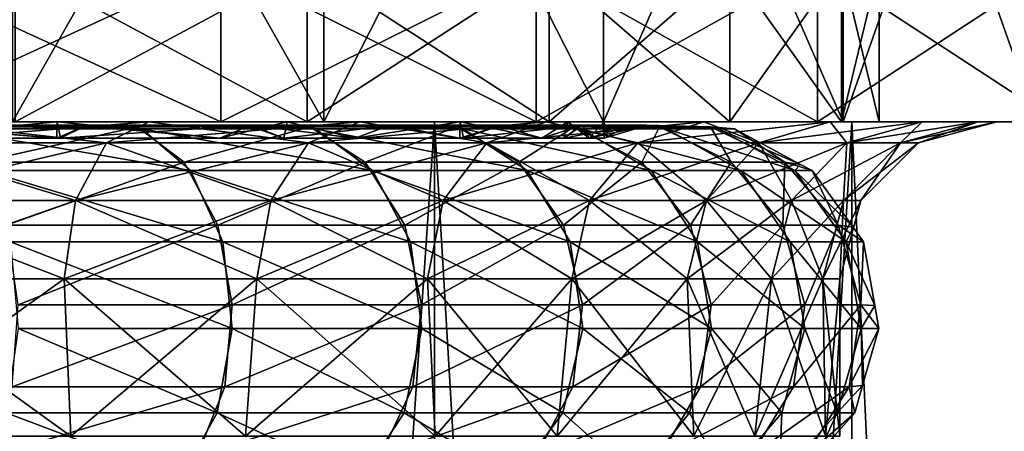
# Model space of a CAD drawing. Extents: x 0 to 200, y 18 to 95.
# Tile 416 of 491: x 180.33 to 186.6, y 65.26 to 67.88. Entities that reach past the tile are written whole.
import ezdxf

# ---------------------------------------------------------------- set-up
doc = ezdxf.new("R2010")
doc.units = 0

msp = doc.modelspace()

# ---------------------------------------------------------------- linework, layer by layer
for points in [[(182.265839, 67.22702, 34.572678), (182.265839, 70.72702, 34.572678), (180.283142, 67.22702, 33.499695)], [(182.265839, 70.72702, 34.572678), (180.283142, 70.72702, 33.499695), (180.283142, 67.22702, 33.499695)], [(180.283142, 67.22702, 58.500305), (180.283142, 70.72702, 58.500305), (182.265839, 67.22702, 57.427322)], [(180.283142, 70.72702, 58.500305), (182.265839, 70.72702, 57.427322), (182.265839, 67.22702, 57.427322)], [(184.044891, 67.22702, 35.957371), (184.044891, 70.72702, 35.957371), (182.265839, 67.22702, 34.572678)], [(184.044891, 70.72702, 35.957371), (182.265839, 70.72702, 34.572678), (182.265839, 67.22702, 34.572678)], [(182.265839, 67.22702, 57.427322), (182.265839, 70.72702, 57.427322), (184.044891, 67.22702, 56.042633)], [(182.265839, 70.72702, 57.427322), (184.044891, 70.72702, 56.042633), (184.044891, 67.22702, 56.042633)], [(185.571762, 67.22702, 37.615997), (185.571762, 70.72702, 37.615997), (184.044891, 67.22702, 35.957371)], [(185.571762, 70.72702, 37.615997), (184.044891, 70.72702, 35.957371), (184.044891, 67.22702, 35.957371)], [(184.044891, 67.22702, 56.042633), (184.044891, 70.72702, 56.042633), (185.571762, 67.22702, 54.384003)], [(184.044891, 70.72702, 56.042633), (185.571762, 70.72702, 54.384003), (185.571762, 67.22702, 54.384003)], [(186.80481, 67.22702, 39.503319), (186.80481, 70.72702, 39.503319), (185.571762, 67.22702, 37.615997)], [(186.80481, 70.72702, 39.503319), (185.571762, 70.72702, 37.615997), (185.571762, 67.22702, 37.615997)], [(185.571762, 67.22702, 54.384003), (185.571762, 70.72702, 54.384003), (186.80481, 67.22702, 52.496681)], [(185.571762, 70.72702, 54.384003), (186.80481, 70.72702, 52.496681), (186.80481, 67.22702, 52.496681)], [(179.435242, 68.227013, 31.734152), (181.609848, 68.227013, 32.634903), (179.435242, 67.22702, 31.734152)], [(181.609848, 68.227013, 32.634903), (181.609848, 67.22702, 32.634903), (179.435242, 67.22702, 31.734152)], [(181.609848, 68.227013, 59.365097), (179.435242, 68.227013, 60.265846), (181.609848, 67.22702, 59.365097)], [(179.435242, 68.227013, 60.265846), (179.435242, 67.22702, 60.265846), (181.609848, 67.22702, 59.365097)], [(180.299988, 68.227013, 36.473721), (182.160431, 68.227013, 37.825409), (180.299988, 67.22702, 36.473721)], [(182.160431, 68.227013, 37.825409), (182.160431, 67.22702, 37.825409), (180.299988, 67.22702, 36.473721)], [(182.160431, 68.227013, 54.174591), (180.299988, 68.227013, 55.526279), (182.160431, 67.22702, 54.174591)], [(180.299988, 68.227013, 55.526279), (180.299988, 67.22702, 55.526279), (182.160431, 67.22702, 54.174591)], [(181.609848, 68.227013, 32.634903), (183.616776, 68.227013, 33.864746), (181.609848, 67.22702, 32.634903)], [(183.616776, 68.227013, 33.864746), (183.616776, 67.22702, 33.864746), (181.609848, 67.22702, 32.634903)], [(183.616776, 68.227013, 58.135254), (181.609848, 68.227013, 59.365097), (183.616776, 67.22702, 58.135254)], [(181.609848, 68.227013, 59.365097), (181.609848, 67.22702, 59.365097), (183.616776, 67.22702, 58.135254)], [(182.160431, 68.227013, 37.825409), (183.699173, 68.227013, 39.534363), (182.160431, 67.22702, 37.825409)], [(183.699173, 68.227013, 39.534363), (183.699173, 67.22702, 39.534363), (182.160431, 67.22702, 37.825409)], [(183.699173, 68.227013, 52.465637), (182.160431, 68.227013, 54.174591), (183.699173, 67.22702, 52.465637)], [(182.160431, 68.227013, 54.174591), (182.160431, 67.22702, 54.174591), (183.699173, 67.22702, 52.465637)], [(183.616776, 68.227013, 33.864746), (185.406601, 68.227013, 35.393398), (183.616776, 67.22702, 33.864746)], [(185.406601, 68.227013, 35.393398), (185.406601, 67.22702, 35.393398), (183.616776, 67.22702, 33.864746)], [(185.406601, 68.227013, 56.606602), (183.616776, 68.227013, 58.135254), (185.406601, 67.22702, 56.606602)], [(183.616776, 68.227013, 58.135254), (183.616776, 67.22702, 58.135254), (185.406601, 67.22702, 56.606602)], [(183.699173, 68.227013, 39.534363), (184.848999, 68.227013, 41.525898), (183.699173, 67.22702, 39.534363)], [(184.848999, 68.227013, 41.525898), (184.848999, 67.22702, 41.525898), (183.699173, 67.22702, 39.534363)], [(184.848999, 68.227013, 50.474102), (183.699173, 68.227013, 52.465637), (184.848999, 67.22702, 50.474102)], [(183.699173, 68.227013, 52.465637), (183.699173, 67.22702, 52.465637), (184.848999, 67.22702, 50.474102)], [(184.848999, 68.227013, 41.525898), (185.559616, 68.227013, 43.712971), (184.848999, 67.22702, 41.525898)], [(185.559616, 68.227013, 43.712971), (185.559616, 67.22702, 43.712971), (184.848999, 67.22702, 41.525898)], [(185.559616, 68.227013, 48.287029), (184.848999, 68.227013, 50.474102), (185.559616, 67.22702, 48.287029)], [(184.848999, 68.227013, 50.474102), (184.848999, 67.22702, 50.474102), (185.559616, 67.22702, 48.287029)], [(185.406601, 68.227013, 35.393398), (186.935242, 68.227013, 37.18322), (185.406601, 67.22702, 35.393398)], [(186.935242, 68.227013, 37.18322), (186.935242, 67.22702, 37.18322), (185.406601, 67.22702, 35.393398)], [(186.935242, 68.227013, 54.81678), (185.406601, 68.227013, 56.606602), (186.935242, 67.22702, 54.81678)], [(185.406601, 68.227013, 56.606602), (185.406601, 67.22702, 56.606602), (186.935242, 67.22702, 54.81678)], [(185.559616, 68.227013, 43.712971), (185.799988, 68.227013, 46), (185.559616, 67.22702, 43.712971)], [(185.799988, 68.227013, 46), (185.799988, 67.22702, 46), (185.559616, 67.22702, 43.712971)], [(185.799988, 68.227013, 46), (185.559616, 68.227013, 48.287029), (185.799988, 67.22702, 46)], [(185.559616, 68.227013, 48.287029), (185.559616, 67.22702, 48.287029), (185.799988, 67.22702, 46)], [(181.609848, 67.22702, 59.365097), (178.150864, 67.22702, 59.232315), (180.283142, 67.22702, 58.500305)], [(181.609848, 67.22702, 59.365097), (179.435242, 67.22702, 60.265846), (178.150864, 67.22702, 59.232315)], [(178.813416, 67.22702, 37.666039), (180.567276, 67.22702, 38.768059), (179.443222, 67.122658, 37.999813)], [(180.567276, 67.22702, 53.231941), (178.813416, 67.22702, 54.333961), (179.443222, 67.122658, 54.000187)], [(180.567276, 67.22702, 38.768059), (178.813416, 67.22702, 37.666039), (180.299988, 67.22702, 36.473721)], [(182.160431, 67.22702, 54.174591), (178.813416, 67.22702, 54.333961), (180.567276, 67.22702, 53.231941)], [(180.299988, 67.22702, 55.526279), (178.813416, 67.22702, 54.333961), (182.160431, 67.22702, 54.174591)], [(181.609848, 67.22702, 32.634903), (180.283142, 67.22702, 33.499695), (179.435242, 67.22702, 31.734152)], [(180.567276, 67.22702, 38.768059), (180.566147, 67.122658, 38.769703), (179.443222, 67.122658, 37.999813)], [(180.567276, 67.22702, 53.231941), (179.443222, 67.122658, 54.000187), (180.566147, 67.122658, 53.230297)], [(179.443222, 67.122658, 54.000187), (179.578445, 67.205559, 54.233173), (180.566147, 67.122658, 53.230297)], [(180.566147, 67.122658, 38.769703), (179.570206, 67.20237, 37.781013), (179.443222, 67.122658, 37.999813)], [(180.882202, 67.09304, 36.5359), (179.681122, 67.22702, 35.311825), (179.473419, 67.09304, 35.76664)], [(179.473419, 67.09304, 56.23336), (181.152527, 67.22702, 55.884727), (180.882202, 67.09304, 55.464104)], [(179.681122, 67.22702, 56.688175), (181.152527, 67.22702, 55.884727), (179.473419, 67.09304, 56.23336)], [(180.746735, 67.20237, 38.587643), (179.570206, 67.20237, 37.781013), (180.566147, 67.122658, 38.769703)], [(179.570206, 67.20237, 37.781013), (180.746735, 67.20237, 38.587643), (179.834976, 67.195152, 37.324833)], [(179.578445, 67.205559, 54.233173), (180.756989, 67.205559, 53.425152), (180.566147, 67.122658, 53.230297)], [(180.756989, 67.205559, 53.425152), (179.578445, 67.205559, 54.233173), (181.107208, 67.18293, 53.861683)], [(179.578445, 67.205559, 54.233173), (179.859375, 67.18293, 54.717209), (181.107208, 67.18293, 53.861683)], [(181.152527, 67.22702, 36.115273), (179.681122, 67.22702, 35.311825), (180.882202, 67.09304, 36.5359)], [(179.681122, 67.22702, 35.311825), (182.969574, 67.22702, 33.419941), (179.881058, 67.22702, 31.886789)], [(179.681122, 67.22702, 35.311825), (181.152527, 67.22702, 36.115273), (182.969574, 67.22702, 33.419941)], [(179.681122, 67.22702, 56.688175), (179.881058, 67.22702, 60.113213), (181.152527, 67.22702, 55.884727)], [(180.746735, 67.20237, 38.587643), (181.076782, 67.195152, 38.176235), (179.834976, 67.195152, 37.324833)], [(179.834976, 67.195152, 37.324833), (181.076782, 67.195152, 38.176235), (180.074661, 66.971016, 36.911846)], [(181.107208, 67.18293, 53.861683), (179.859375, 67.18293, 54.717209), (181.416092, 66.918175, 54.246685)], [(179.859375, 67.18293, 54.717209), (180.107132, 66.918175, 55.144108), (181.416092, 66.918175, 54.246685)], [(182.969574, 67.22702, 33.419941), (182.969574, 22.227015, 33.419941), (179.881058, 22.227015, 31.886789)], [(179.881058, 67.22702, 31.886789), (182.969574, 67.22702, 33.419941), (179.881058, 22.227015, 31.886789)], [(179.881058, 67.22702, 60.113213), (179.881058, 22.227015, 60.113213), (182.969574, 22.227015, 58.580059)], [(182.969574, 67.22702, 58.580059), (179.881058, 67.22702, 60.113213), (182.969574, 22.227015, 58.580059)], [(179.881058, 67.22702, 60.113213), (182.969574, 67.22702, 58.580059), (181.152527, 67.22702, 55.884727)], [(181.076782, 67.195152, 38.176235), (181.375595, 66.971016, 37.80378), (180.074661, 66.971016, 36.911846)], [(182.265839, 67.22702, 34.572678), (180.283142, 67.22702, 33.499695), (181.609848, 67.22702, 32.634903)], [(183.616776, 67.22702, 58.135254), (180.283142, 67.22702, 58.500305), (182.265839, 67.22702, 57.427322)], [(181.609848, 67.22702, 59.365097), (180.283142, 67.22702, 58.500305), (183.616776, 67.22702, 58.135254)], [(182.160431, 67.22702, 37.825409), (180.567276, 67.22702, 38.768059), (180.299988, 67.22702, 36.473721)], [(180.567276, 67.22702, 38.768059), (180.588425, 67.122658, 38.784969), (180.566147, 67.122658, 38.769703)], [(180.567276, 67.22702, 53.231941), (180.566147, 67.122658, 53.230297), (180.588425, 67.122658, 53.215031)], [(180.566147, 67.122658, 53.230297), (180.756989, 67.205559, 53.425152), (180.588425, 67.122658, 53.215031)], [(180.588425, 67.122658, 38.784969), (180.746735, 67.20237, 38.587643), (180.566147, 67.122658, 38.769703)], [(180.567276, 67.22702, 38.768059), (181.603195, 67.122658, 39.7327), (180.588425, 67.122658, 38.784969)], [(180.567276, 67.22702, 38.768059), (182.031937, 67.22702, 40.232719), (181.603195, 67.122658, 39.7327)], [(180.567276, 67.22702, 53.231941), (180.588425, 67.122658, 53.215031), (181.603195, 67.122658, 52.2673)], [(182.031937, 67.22702, 51.767281), (180.567276, 67.22702, 53.231941), (181.603195, 67.122658, 52.2673)], [(182.031937, 67.22702, 40.232719), (180.567276, 67.22702, 38.768059), (182.160431, 67.22702, 37.825409)], [(183.699173, 67.22702, 52.465637), (180.567276, 67.22702, 53.231941), (182.031937, 67.22702, 51.767281)], [(182.160431, 67.22702, 54.174591), (180.567276, 67.22702, 53.231941), (183.699173, 67.22702, 52.465637)], [(180.588425, 67.122658, 53.215031), (181.801315, 67.205559, 52.449821), (181.603195, 67.122658, 52.2673)], [(180.756989, 67.205559, 53.425152), (181.801315, 67.205559, 52.449821), (180.588425, 67.122658, 53.215031)], [(181.603195, 67.122658, 39.7327), (180.746735, 67.20237, 38.587643), (180.588425, 67.122658, 38.784969)], [(181.789246, 67.20237, 39.561291), (180.746735, 67.20237, 38.587643), (181.603195, 67.122658, 39.7327)], [(180.746735, 67.20237, 38.587643), (181.789246, 67.20237, 39.561291), (181.076782, 67.195152, 38.176235)], [(181.801315, 67.205559, 52.449821), (180.756989, 67.205559, 53.425152), (182.212936, 67.18293, 52.829014)], [(180.756989, 67.205559, 53.425152), (181.107208, 67.18293, 53.861683), (182.212936, 67.18293, 52.829014)], [(182.167175, 67.09304, 37.497818), (181.152527, 67.22702, 36.115273), (180.882202, 67.09304, 36.5359)], [(180.882202, 67.09304, 55.464104), (182.494614, 67.22702, 54.880058), (182.167175, 67.09304, 54.502182)], [(181.152527, 67.22702, 55.884727), (182.494614, 67.22702, 54.880058), (180.882202, 67.09304, 55.464104)], [(181.789246, 67.20237, 39.561291), (182.17717, 67.195152, 39.203926), (181.076782, 67.195152, 38.176235)], [(181.076782, 67.195152, 38.176235), (182.17717, 67.195152, 39.203926), (181.375595, 66.971016, 37.80378)], [(182.212936, 67.18293, 52.829014), (181.107208, 67.18293, 53.861683), (182.575958, 66.918175, 53.163441)], [(181.107208, 67.18293, 53.861683), (181.416092, 66.918175, 54.246685), (182.575958, 66.918175, 53.163441)], [(182.494614, 67.22702, 37.119942), (181.152527, 67.22702, 36.115273), (182.167175, 67.09304, 37.497818)], [(181.152527, 67.22702, 36.115273), (185.626404, 67.22702, 35.617851), (182.969574, 67.22702, 33.419941)], [(181.152527, 67.22702, 36.115273), (182.494614, 67.22702, 37.119942), (185.626404, 67.22702, 35.617851)], [(181.152527, 67.22702, 55.884727), (182.969574, 67.22702, 58.580059), (182.494614, 67.22702, 54.880058)], [(182.17717, 67.195152, 39.203926), (182.528366, 66.971016, 38.880394), (181.375595, 66.971016, 37.80378)], [(182.031937, 67.22702, 40.232719), (182.011536, 67.122658, 40.248863), (181.603195, 67.122658, 39.7327)], [(182.031937, 67.22702, 51.767281), (181.603195, 67.122658, 52.2673), (182.011536, 67.122658, 51.751137)], [(181.603195, 67.122658, 52.2673), (181.801315, 67.205559, 52.449821), (182.011536, 67.122658, 51.751137)], [(182.011536, 67.122658, 40.248863), (181.789246, 67.20237, 39.561291), (181.603195, 67.122658, 39.7327)], [(183.616776, 67.22702, 33.864746), (182.265839, 67.22702, 34.572678), (181.609848, 67.22702, 32.634903)], [(182.674286, 67.20237, 40.680023), (181.789246, 67.20237, 39.561291), (182.011536, 67.122658, 40.248863)], [(181.789246, 67.20237, 39.561291), (182.674286, 67.20237, 40.680023), (182.17717, 67.195152, 39.203926)], [(182.011536, 67.122658, 51.751137), (181.801315, 67.205559, 52.449821), (182.464661, 67.122658, 51.178352)], [(181.801315, 67.205559, 52.449821), (182.687881, 67.205559, 51.329159), (182.464661, 67.122658, 51.178352)], [(182.687881, 67.205559, 51.329159), (181.801315, 67.205559, 52.449821), (183.151611, 67.18293, 51.642467)], [(181.801315, 67.205559, 52.449821), (182.212936, 67.18293, 52.829014), (183.151611, 67.18293, 51.642467)], [(182.031937, 67.22702, 40.232719), (182.464661, 67.122658, 40.821648), (182.011536, 67.122658, 40.248863)], [(182.031937, 67.22702, 51.767281), (182.011536, 67.122658, 51.751137), (182.464661, 67.122658, 51.178352)], [(182.464661, 67.122658, 40.821648), (182.674286, 67.20237, 40.680023), (182.011536, 67.122658, 40.248863)], [(182.031937, 67.22702, 40.232719), (183.133957, 67.22702, 41.986576), (182.464661, 67.122658, 40.821648)], [(183.133957, 67.22702, 50.013424), (182.031937, 67.22702, 51.767281), (182.464661, 67.122658, 51.178352)], [(183.699173, 67.22702, 39.534363), (182.031937, 67.22702, 40.232719), (182.160431, 67.22702, 37.825409)], [(183.133957, 67.22702, 41.986576), (182.031937, 67.22702, 40.232719), (183.699173, 67.22702, 39.534363)], [(184.848999, 67.22702, 50.474102), (182.031937, 67.22702, 51.767281), (183.133957, 67.22702, 50.013424)], [(183.699173, 67.22702, 52.465637), (182.031937, 67.22702, 51.767281), (184.848999, 67.22702, 50.474102)], [(183.30217, 67.09304, 38.632816), (182.494614, 67.22702, 37.119942), (182.167175, 67.09304, 37.497818)], [(182.167175, 67.09304, 54.502182), (183.680054, 67.22702, 53.694614), (183.30217, 67.09304, 53.367184)], [(182.494614, 67.22702, 54.880058), (183.680054, 67.22702, 53.694614), (182.167175, 67.09304, 54.502182)], [(182.674286, 67.20237, 40.680023), (183.111343, 67.195152, 40.384747), (182.17717, 67.195152, 39.203926)], [(182.17717, 67.195152, 39.203926), (183.111343, 67.195152, 40.384747), (182.528366, 66.971016, 38.880394)], [(183.151611, 67.18293, 51.642467), (182.212936, 67.18293, 52.829014), (183.560608, 66.918175, 51.918789)], [(182.212936, 67.18293, 52.829014), (182.575958, 66.918175, 53.163441), (183.560608, 66.918175, 51.918789)], [(184.044891, 67.22702, 35.957371), (182.265839, 67.22702, 34.572678), (183.616776, 67.22702, 33.864746)], [(185.406601, 67.22702, 56.606602), (182.265839, 67.22702, 57.427322), (184.044891, 67.22702, 56.042633)], [(183.616776, 67.22702, 58.135254), (182.265839, 67.22702, 57.427322), (185.406601, 67.22702, 56.606602)], [(183.133957, 67.22702, 41.986576), (183.131104, 67.122658, 41.988201), (182.464661, 67.122658, 40.821648)], [(183.133957, 67.22702, 50.013424), (182.464661, 67.122658, 51.178352), (183.131104, 67.122658, 50.011799)], [(182.464661, 67.122658, 51.178352), (182.687881, 67.205559, 51.329159), (183.131104, 67.122658, 50.011799)], [(183.131104, 67.122658, 41.988201), (182.674286, 67.20237, 40.680023), (182.464661, 67.122658, 40.821648)], [(183.680054, 67.22702, 38.305386), (182.494614, 67.22702, 37.119942), (183.30217, 67.09304, 38.632816)], [(182.494614, 67.22702, 37.119942), (183.680054, 67.22702, 38.305386), (185.626404, 67.22702, 35.617851)], [(182.494614, 67.22702, 54.880058), (185.626404, 67.22702, 56.382149), (183.680054, 67.22702, 53.694614)], [(182.969574, 67.22702, 58.580059), (185.626404, 67.22702, 56.382149), (182.494614, 67.22702, 54.880058)], [(183.111343, 67.195152, 40.384747), (183.507004, 66.971016, 40.117432), (182.528366, 66.971016, 38.880394)], [(183.381897, 67.20237, 41.918625), (182.674286, 67.20237, 40.680023), (183.131104, 67.122658, 41.988201)], [(182.674286, 67.20237, 40.680023), (183.381897, 67.20237, 41.918625), (183.111343, 67.195152, 40.384747)], [(182.687881, 67.205559, 51.329159), (183.396713, 67.205559, 50.088417), (183.131104, 67.122658, 50.011799)], [(183.396713, 67.205559, 50.088417), (182.687881, 67.205559, 51.329159), (183.902115, 67.18293, 50.328781)], [(182.687881, 67.205559, 51.329159), (183.151611, 67.18293, 51.642467), (183.902115, 67.18293, 50.328781)], [(185.626404, 67.22702, 35.617851), (185.626404, 22.227015, 35.617851), (182.969574, 22.227015, 33.419941)], [(182.969574, 67.22702, 33.419941), (185.626404, 67.22702, 35.617851), (182.969574, 22.227015, 33.419941)], [(182.969574, 67.22702, 58.580059), (182.969574, 22.227015, 58.580059), (185.626404, 22.227015, 56.382149)], [(185.626404, 67.22702, 56.382149), (182.969574, 67.22702, 58.580059), (185.626404, 22.227015, 56.382149)], [(183.381897, 67.20237, 41.918625), (183.858215, 67.195152, 41.692097), (183.111343, 67.195152, 40.384747)], [(183.111343, 67.195152, 40.384747), (183.858215, 67.195152, 41.692097), (183.507004, 66.971016, 40.117432)], [(183.133957, 67.22702, 41.986576), (183.153427, 67.122658, 42.027279), (183.131104, 67.122658, 41.988201)], [(183.133957, 67.22702, 50.013424), (183.131104, 67.122658, 50.011799), (183.153427, 67.122658, 49.972721)], [(183.131104, 67.122658, 50.011799), (183.396713, 67.205559, 50.088417), (183.153427, 67.122658, 49.972721)], [(183.153427, 67.122658, 42.027279), (183.381897, 67.20237, 41.918625), (183.131104, 67.122658, 41.988201)], [(183.133957, 67.22702, 41.986576), (183.653976, 67.122658, 43.322426), (183.153427, 67.122658, 42.027279)], [(183.133957, 67.22702, 41.986576), (183.818069, 67.22702, 43.941681), (183.653976, 67.122658, 43.322426)], [(183.818069, 67.22702, 48.058319), (183.133957, 67.22702, 50.013424), (183.653976, 67.122658, 48.677574)], [(183.133957, 67.22702, 50.013424), (183.153427, 67.122658, 49.972721), (183.653976, 67.122658, 48.677574)], [(184.848999, 67.22702, 41.525898), (183.133957, 67.22702, 41.986576), (183.699173, 67.22702, 39.534363)], [(183.818069, 67.22702, 43.941681), (183.133957, 67.22702, 41.986576), (184.848999, 67.22702, 41.525898)], [(185.559616, 67.22702, 48.287029), (183.133957, 67.22702, 50.013424), (183.818069, 67.22702, 48.058319)], [(184.848999, 67.22702, 50.474102), (183.133957, 67.22702, 50.013424), (185.559616, 67.22702, 48.287029)], [(183.902115, 67.18293, 50.328781), (183.151611, 67.18293, 51.642467), (184.34787, 66.918175, 50.540768)], [(183.151611, 67.18293, 51.642467), (183.560608, 66.918175, 51.918789), (184.34787, 66.918175, 50.540768)], [(183.153427, 67.122658, 49.972721), (183.911835, 67.205559, 48.755554), (183.653976, 67.122658, 48.677574)], [(183.396713, 67.205559, 50.088417), (183.911835, 67.205559, 48.755554), (183.153427, 67.122658, 49.972721)], [(183.653976, 67.122658, 43.322426), (183.381897, 67.20237, 41.918625), (183.153427, 67.122658, 42.027279)], [(184.264099, 67.09304, 39.917789), (183.680054, 67.22702, 38.305386), (183.30217, 67.09304, 38.632816)], [(183.30217, 67.09304, 53.367184), (184.684723, 67.22702, 52.352528), (184.264099, 67.09304, 52.082211)], [(183.680054, 67.22702, 53.694614), (184.684723, 67.22702, 52.352528), (183.30217, 67.09304, 53.367184)], [(183.896133, 67.20237, 43.249195), (183.381897, 67.20237, 41.918625), (183.653976, 67.122658, 43.322426)], [(183.381897, 67.20237, 41.918625), (183.896133, 67.20237, 43.249195), (183.858215, 67.195152, 41.692097)], [(183.911835, 67.205559, 48.755554), (183.396713, 67.205559, 50.088417), (184.447525, 67.18293, 48.917557)], [(183.396713, 67.205559, 50.088417), (183.902115, 67.18293, 50.328781), (184.447525, 67.18293, 48.917557)], [(183.858215, 67.195152, 41.692097), (184.289444, 66.971016, 41.487019), (183.507004, 66.971016, 40.117432)], [(185.406601, 67.22702, 35.393398), (184.044891, 67.22702, 35.957371), (183.616776, 67.22702, 33.864746)], [(183.818069, 67.22702, 43.941681), (183.792755, 67.122658, 43.947304), (183.653976, 67.122658, 43.322426)], [(183.818069, 67.22702, 48.058319), (183.653976, 67.122658, 48.677574), (183.792755, 67.122658, 48.052696)], [(183.653976, 67.122658, 48.677574), (183.911835, 67.205559, 48.755554), (183.792755, 67.122658, 48.052696)], [(183.792755, 67.122658, 43.947304), (183.896133, 67.20237, 43.249195), (183.653976, 67.122658, 43.322426)], [(184.684723, 67.22702, 39.647472), (183.680054, 67.22702, 38.305386), (184.264099, 67.09304, 39.917789)], [(183.680054, 67.22702, 38.305386), (187.711121, 67.22702, 38.36438), (185.626404, 67.22702, 35.617851)], [(184.684723, 67.22702, 39.647472), (187.711121, 67.22702, 38.36438), (183.680054, 67.22702, 38.305386)], [(183.680054, 67.22702, 53.694614), (185.626404, 67.22702, 56.382149), (184.684723, 67.22702, 52.352528)], [(183.818069, 67.22702, 43.941681), (183.955017, 67.122658, 44.677902), (183.792755, 67.122658, 43.947304)], [(183.818069, 67.22702, 48.058319), (183.792755, 67.122658, 48.052696), (183.955017, 67.122658, 47.322098)], [(183.792755, 67.122658, 48.052696), (183.911835, 67.205559, 48.755554), (183.955017, 67.122658, 47.322098)], [(184.205414, 67.20237, 44.641747), (183.896133, 67.20237, 43.249195), (183.792755, 67.122658, 43.947304)], [(183.955017, 67.122658, 44.677902), (184.205414, 67.20237, 44.641747), (183.792755, 67.122658, 43.947304)], [(183.818069, 67.22702, 43.941681), (184.049988, 67.22702, 46), (183.955017, 67.122658, 44.677902)], [(184.049988, 67.22702, 46), (183.818069, 67.22702, 48.058319), (183.955017, 67.122658, 47.322098)], [(185.559616, 67.22702, 43.712971), (183.818069, 67.22702, 43.941681), (184.848999, 67.22702, 41.525898)], [(184.049988, 67.22702, 46), (183.818069, 67.22702, 43.941681), (185.559616, 67.22702, 43.712971)], [(185.799988, 67.22702, 46), (183.818069, 67.22702, 48.058319), (184.049988, 67.22702, 46)], [(185.559616, 67.22702, 48.287029), (183.818069, 67.22702, 48.058319), (185.799988, 67.22702, 46)], [(183.896133, 67.20237, 43.249195), (184.401001, 67.195152, 43.096516), (183.858215, 67.195152, 41.692097)], [(183.858215, 67.195152, 41.692097), (184.401001, 67.195152, 43.096516), (184.289444, 66.971016, 41.487019)], [(183.896133, 67.20237, 43.249195), (184.205414, 67.20237, 44.641747), (184.401001, 67.195152, 43.096516)], [(184.447525, 67.18293, 48.917557), (183.902115, 67.18293, 50.328781), (184.919983, 66.918175, 49.060432)], [(183.902115, 67.18293, 50.328781), (184.34787, 66.918175, 50.540768), (184.919983, 66.918175, 49.060432)], [(183.911835, 67.205559, 48.755554), (184.221649, 67.205559, 47.3606), (183.955017, 67.122658, 47.322098)], [(183.911835, 67.205559, 48.755554), (184.447525, 67.18293, 48.917557), (184.775543, 67.18293, 47.44059)], [(184.221649, 67.205559, 47.3606), (183.911835, 67.205559, 48.755554), (184.775543, 67.18293, 47.44059)], [(184.049988, 67.22702, 46), (184.049988, 67.122658, 46), (183.955017, 67.122658, 44.677902)], [(184.049988, 67.22702, 46), (183.955017, 67.122658, 47.322098), (184.049988, 67.122658, 46)], [(184.221649, 67.205559, 47.3606), (184.303497, 67.200668, 46), (183.955017, 67.122658, 47.322098)], [(184.049988, 67.122658, 46), (184.205414, 67.20237, 44.641747), (183.955017, 67.122658, 44.677902)], [(183.955017, 67.122658, 47.322098), (184.303497, 67.200668, 46), (184.049988, 67.122658, 46)], [(185.571762, 67.22702, 37.615997), (184.044891, 67.22702, 35.957371), (185.406601, 67.22702, 35.393398)], [(186.935242, 67.22702, 54.81678), (184.044891, 67.22702, 56.042633), (185.571762, 67.22702, 54.384003)], [(185.406601, 67.22702, 56.606602), (184.044891, 67.22702, 56.042633), (186.935242, 67.22702, 54.81678)], [(185.799988, 67.22702, 46), (184.049988, 67.22702, 46), (185.559616, 67.22702, 43.712971)], [(184.303497, 67.200668, 46), (184.205414, 67.20237, 44.641747), (184.049988, 67.122658, 46)], [(184.205414, 67.20237, 44.641747), (184.319382, 67.205559, 46), (184.727432, 67.195152, 44.566357)], [(184.319382, 67.205559, 46), (184.205414, 67.20237, 44.641747), (184.303497, 67.200668, 46)], [(184.205414, 67.20237, 44.641747), (184.727432, 67.195152, 44.566357), (184.401001, 67.195152, 43.096516)], [(184.830002, 67.184914, 46), (184.221649, 67.205559, 47.3606), (184.775543, 67.18293, 47.44059)], [(184.319382, 67.205559, 46), (184.221649, 67.205559, 47.3606), (184.830002, 67.184914, 46)], [(184.221649, 67.205559, 47.3606), (184.319382, 67.205559, 46), (184.303497, 67.200668, 46)], [(185.033356, 67.09304, 41.32658), (184.684723, 67.22702, 39.647472), (184.264099, 67.09304, 39.917789)], [(184.264099, 67.09304, 52.082211), (185.488174, 67.22702, 50.881126), (185.033356, 67.09304, 50.67342)], [(184.684723, 67.22702, 52.352528), (185.488174, 67.22702, 50.881126), (184.264099, 67.09304, 52.082211)], [(184.401001, 67.195152, 43.096516), (184.858063, 66.971016, 42.958294), (184.289444, 66.971016, 41.487019)], [(184.727432, 67.195152, 44.566357), (184.319382, 67.205559, 46), (184.830002, 67.184914, 46)], [(184.401001, 67.195152, 43.096516), (184.727432, 67.195152, 44.566357), (184.858063, 66.971016, 42.958294)], [(184.447525, 67.18293, 48.917557), (184.919983, 66.918175, 49.060432), (185.264069, 66.918175, 47.511139)], [(184.775543, 67.18293, 47.44059), (184.447525, 67.18293, 48.917557), (185.264069, 66.918175, 47.511139)], [(185.488174, 67.22702, 41.118874), (184.684723, 67.22702, 39.647472), (185.033356, 67.09304, 41.32658)], [(184.684723, 67.22702, 39.647472), (185.488174, 67.22702, 41.118874), (187.711121, 67.22702, 38.36438)], [(184.684723, 67.22702, 52.352528), (187.711121, 67.22702, 53.63562), (185.488174, 67.22702, 50.881126)], [(185.626404, 67.22702, 56.382149), (187.711121, 67.22702, 53.63562), (184.684723, 67.22702, 52.352528)], [(184.727432, 67.195152, 44.566357), (185.200043, 66.971016, 44.498108), (184.858063, 66.971016, 42.958294)], [(184.727432, 67.195152, 44.566357), (184.879028, 67.18293, 46), (185.200043, 66.971016, 44.498108)], [(184.727432, 67.195152, 44.566357), (184.830002, 67.184914, 46), (184.879028, 67.18293, 46)], [(184.830002, 67.184914, 46), (184.775543, 67.18293, 47.44059), (184.879028, 67.18293, 46)], [(185.300369, 66.956932, 46), (184.775543, 67.18293, 47.44059), (185.264069, 66.918175, 47.511139)], [(184.879028, 67.18293, 46), (184.775543, 67.18293, 47.44059), (185.300369, 66.956932, 46)], [(185.200043, 66.971016, 44.498108), (184.879028, 67.18293, 46), (185.300369, 66.956932, 46)], [(185.594284, 67.09304, 42.830509), (185.488174, 67.22702, 41.118874), (185.033356, 67.09304, 41.32658)], [(185.033356, 67.09304, 50.67342), (186.074036, 67.22702, 49.310356), (185.594284, 67.09304, 49.169491)], [(185.488174, 67.22702, 50.881126), (186.074036, 67.22702, 49.310356), (185.033356, 67.09304, 50.67342)], [(186.935242, 67.22702, 37.18322), (185.571762, 67.22702, 37.615997), (185.406601, 67.22702, 35.393398)], [(186.074036, 67.22702, 42.689644), (185.488174, 67.22702, 41.118874), (185.594284, 67.09304, 42.830509)], [(185.488174, 67.22702, 41.118874), (189.113602, 67.22702, 41.514389), (187.711121, 67.22702, 38.36438)], [(186.074036, 67.22702, 42.689644), (189.113602, 67.22702, 41.514389), (185.488174, 67.22702, 41.118874)], [(185.488174, 67.22702, 50.881126), (187.711121, 67.22702, 53.63562), (186.074036, 67.22702, 49.310356)], [(186.80481, 67.22702, 39.503319), (185.571762, 67.22702, 37.615997), (186.935242, 67.22702, 37.18322)], [(188.165085, 67.22702, 52.809856), (185.571762, 67.22702, 54.384003), (186.80481, 67.22702, 52.496681)], [(186.935242, 67.22702, 54.81678), (185.571762, 67.22702, 54.384003), (188.165085, 67.22702, 52.809856)], [(185.935486, 67.09304, 44.39896), (186.074036, 67.22702, 42.689644), (185.594284, 67.09304, 42.830509)], [(185.594284, 67.09304, 49.169491), (186.430389, 67.22702, 47.672199), (185.935486, 67.09304, 47.601044)], [(186.074036, 67.22702, 49.310356), (186.430389, 67.22702, 47.672199), (185.594284, 67.09304, 49.169491)], [(187.711121, 67.22702, 38.36438), (187.711121, 22.227015, 38.36438), (185.626404, 22.227015, 35.617851)], [(185.626404, 67.22702, 35.617851), (187.711121, 67.22702, 38.36438), (185.626404, 22.227015, 35.617851)], [(185.626404, 67.22702, 56.382149), (185.626404, 22.227015, 56.382149), (187.711121, 22.227015, 53.63562)], [(187.711121, 67.22702, 53.63562), (185.626404, 67.22702, 56.382149), (187.711121, 22.227015, 53.63562)], [(186.430389, 67.22702, 44.327801), (186.074036, 67.22702, 42.689644), (185.935486, 67.09304, 44.39896)], [(186.049988, 67.09304, 46), (186.430389, 67.22702, 44.327801), (185.935486, 67.09304, 44.39896)], [(185.935486, 67.09304, 47.601044), (186.549988, 67.22702, 46), (186.049988, 67.09304, 46)], [(186.430389, 67.22702, 47.672199), (186.549988, 67.22702, 46), (185.935486, 67.09304, 47.601044)], [(186.549988, 67.22702, 46), (186.430389, 67.22702, 44.327801), (186.049988, 67.09304, 46)], [(186.074036, 67.22702, 42.689644), (189.759705, 67.22702, 44.901428), (189.113602, 67.22702, 41.514389)], [(186.430389, 67.22702, 44.327801), (189.759705, 67.22702, 44.901428), (186.074036, 67.22702, 42.689644)], [(186.074036, 67.22702, 49.310356), (189.113602, 67.22702, 50.485611), (186.430389, 67.22702, 47.672199)], [(187.711121, 67.22702, 53.63562), (189.113602, 67.22702, 50.485611), (186.074036, 67.22702, 49.310356)], [(189.799988, 67.22702, 46), (189.759705, 67.22702, 44.901428), (186.430389, 67.22702, 44.327801)], [(186.549988, 67.22702, 46), (189.799988, 67.22702, 46), (186.430389, 67.22702, 44.327801)], [(186.430389, 67.22702, 47.672199), (189.759705, 67.22702, 47.098572), (186.549988, 67.22702, 46)], [(186.430389, 67.22702, 47.672199), (189.113602, 67.22702, 50.485611), (189.759705, 67.22702, 47.098572)], [(189.759705, 67.22702, 47.098572), (189.799988, 67.22702, 46), (186.549988, 67.22702, 46)], [(180.684311, 66.727013, 36.843819), (179.473419, 67.09304, 35.76664), (179.321365, 66.727013, 36.09959)], [(179.321365, 66.727013, 55.900414), (180.882202, 67.09304, 55.464104), (180.684311, 66.727013, 55.156181)], [(179.473419, 67.09304, 56.23336), (180.882202, 67.09304, 55.464104), (179.321365, 66.727013, 55.900414)], [(180.882202, 67.09304, 36.5359), (179.473419, 67.09304, 35.76664), (180.684311, 66.727013, 36.843819)], [(181.927475, 66.727013, 37.774441), (180.882202, 67.09304, 36.5359), (180.684311, 66.727013, 36.843819)], [(180.684311, 66.727013, 55.156181), (182.167175, 67.09304, 54.502182), (181.927475, 66.727013, 54.225559)], [(180.882202, 67.09304, 55.464104), (182.167175, 67.09304, 54.502182), (180.684311, 66.727013, 55.156181)], [(182.167175, 67.09304, 37.497818), (180.882202, 67.09304, 36.5359), (181.927475, 66.727013, 37.774441)], [(183.025558, 66.727013, 38.872513), (182.167175, 67.09304, 37.497818), (181.927475, 66.727013, 37.774441)], [(181.927475, 66.727013, 54.225559), (183.30217, 67.09304, 53.367184), (183.025558, 66.727013, 53.127487)], [(182.167175, 67.09304, 54.502182), (183.30217, 67.09304, 53.367184), (181.927475, 66.727013, 54.225559)], [(183.30217, 67.09304, 38.632816), (182.167175, 67.09304, 37.497818), (183.025558, 66.727013, 38.872513)], [(183.956177, 66.727013, 40.115681), (183.30217, 67.09304, 38.632816), (183.025558, 66.727013, 38.872513)], [(183.025558, 66.727013, 53.127487), (184.264099, 67.09304, 52.082211), (183.956177, 66.727013, 51.884319)], [(183.30217, 67.09304, 53.367184), (184.264099, 67.09304, 52.082211), (183.025558, 66.727013, 53.127487)], [(184.264099, 67.09304, 39.917789), (183.30217, 67.09304, 38.632816), (183.956177, 66.727013, 40.115681)], [(184.700409, 66.727013, 41.478634), (184.264099, 67.09304, 39.917789), (183.956177, 66.727013, 40.115681)], [(183.956177, 66.727013, 51.884319), (185.033356, 67.09304, 50.67342), (184.700409, 66.727013, 50.521366)], [(184.264099, 67.09304, 52.082211), (185.033356, 67.09304, 50.67342), (183.956177, 66.727013, 51.884319)], [(185.033356, 67.09304, 41.32658), (184.264099, 67.09304, 39.917789), (184.700409, 66.727013, 41.478634)], [(185.243088, 66.727013, 42.933632), (185.033356, 67.09304, 41.32658), (184.700409, 66.727013, 41.478634)], [(184.700409, 66.727013, 50.521366), (185.594284, 67.09304, 49.169491), (185.243088, 66.727013, 49.066372)], [(185.033356, 67.09304, 50.67342), (185.594284, 67.09304, 49.169491), (184.700409, 66.727013, 50.521366)], [(185.594284, 67.09304, 42.830509), (185.033356, 67.09304, 41.32658), (185.243088, 66.727013, 42.933632)], [(185.573181, 66.727013, 44.45105), (185.594284, 67.09304, 42.830509), (185.243088, 66.727013, 42.933632)], [(185.243088, 66.727013, 49.066372), (185.935486, 67.09304, 47.601044), (185.573181, 66.727013, 47.54895)], [(185.594284, 67.09304, 49.169491), (185.935486, 67.09304, 47.601044), (185.243088, 66.727013, 49.066372)], [(185.935486, 67.09304, 44.39896), (185.594284, 67.09304, 42.830509), (185.573181, 66.727013, 44.45105)], [(185.683975, 66.727013, 46), (185.935486, 67.09304, 44.39896), (185.573181, 66.727013, 44.45105)], [(185.573181, 66.727013, 47.54895), (186.049988, 67.09304, 46), (185.683975, 66.727013, 46)], [(185.935486, 67.09304, 47.601044), (186.049988, 67.09304, 46), (185.573181, 66.727013, 47.54895)], [(186.049988, 67.09304, 46), (185.935486, 67.09304, 44.39896), (185.683975, 66.727013, 46)], [(180.074661, 66.971016, 36.911846), (181.375595, 66.971016, 37.80378), (180.246597, 66.56987, 36.615597)], [(181.375595, 66.971016, 37.80378), (181.589951, 66.56987, 37.536602), (180.246597, 66.56987, 36.615597)], [(181.375595, 66.971016, 37.80378), (182.528366, 66.971016, 38.880394), (181.589951, 66.56987, 37.536602)], [(182.528366, 66.971016, 38.880394), (182.780304, 66.56987, 38.648312), (181.589951, 66.56987, 37.536602)], [(182.528366, 66.971016, 38.880394), (183.507004, 66.971016, 40.117432), (182.780304, 66.56987, 38.648312)], [(183.507004, 66.971016, 40.117432), (183.790833, 66.56987, 39.925674), (182.780304, 66.56987, 38.648312)], [(183.507004, 66.971016, 40.117432), (184.289444, 66.971016, 41.487019), (183.790833, 66.56987, 39.925674)], [(184.289444, 66.971016, 41.487019), (184.59877, 66.56987, 41.339905), (183.790833, 66.56987, 39.925674)], [(184.289444, 66.971016, 41.487019), (184.858063, 66.971016, 42.958294), (184.59877, 66.56987, 41.339905)], [(184.858063, 66.971016, 42.958294), (185.185928, 66.56987, 42.859142), (184.59877, 66.56987, 41.339905)], [(184.858063, 66.971016, 42.958294), (185.200043, 66.971016, 44.498108), (185.185928, 66.56987, 42.859142)], [(185.200043, 66.971016, 44.498108), (185.539062, 66.56987, 44.44915), (185.185928, 66.56987, 42.859142)], [(185.200043, 66.971016, 44.498108), (185.37262, 66.918175, 46), (185.539062, 66.56987, 44.44915)], [(185.200043, 66.971016, 44.498108), (185.300369, 66.956932, 46), (185.37262, 66.918175, 46)], [(185.300369, 66.956932, 46), (185.264069, 66.918175, 47.511139), (185.37262, 66.918175, 46)], [(181.416092, 66.918175, 54.246685), (180.107132, 66.918175, 55.144108), (181.621597, 66.464447, 54.50285)], [(180.107132, 66.918175, 55.144108), (180.271988, 66.464447, 55.42815), (181.621597, 66.464447, 54.50285)], [(182.575958, 66.918175, 53.163441), (181.416092, 66.918175, 54.246685), (182.817505, 66.464447, 53.38596)], [(181.416092, 66.918175, 54.246685), (181.621597, 66.464447, 54.50285), (182.817505, 66.464447, 53.38596)], [(183.560608, 66.918175, 51.918789), (182.575958, 66.918175, 53.163441), (183.832748, 66.464447, 52.102642)], [(182.575958, 66.918175, 53.163441), (182.817505, 66.464447, 53.38596), (183.832748, 66.464447, 52.102642)], [(184.34787, 66.918175, 50.540768), (183.560608, 66.918175, 51.918789), (184.644455, 66.464447, 50.68182)], [(183.560608, 66.918175, 51.918789), (183.832748, 66.464447, 52.102642), (184.644455, 66.464447, 50.68182)], [(184.919983, 66.918175, 49.060432), (184.34787, 66.918175, 50.540768), (185.234344, 66.464447, 49.155499)], [(184.34787, 66.918175, 50.540768), (184.644455, 66.464447, 50.68182), (185.234344, 66.464447, 49.155499)], [(184.919983, 66.918175, 49.060432), (185.234344, 66.464447, 49.155499), (185.589111, 66.464447, 47.558079)], [(185.264069, 66.918175, 47.511139), (184.919983, 66.918175, 49.060432), (185.589111, 66.464447, 47.558079)], [(185.633575, 66.557648, 46), (185.264069, 66.918175, 47.511139), (185.589111, 66.464447, 47.558079)], [(185.37262, 66.918175, 46), (185.264069, 66.918175, 47.511139), (185.633575, 66.557648, 46)], [(185.539062, 66.56987, 44.44915), (185.37262, 66.918175, 46), (185.633575, 66.557648, 46)], [(180.611877, 66.227013, 36.956524), (179.321365, 66.727013, 36.09959), (179.265701, 66.227013, 36.221455)], [(179.265701, 66.227013, 55.778545), (180.684311, 66.727013, 55.156181), (180.611877, 66.227013, 55.043476)], [(179.321365, 66.727013, 55.900414), (180.684311, 66.727013, 55.156181), (179.265701, 66.227013, 55.778545)], [(180.684311, 66.727013, 36.843819), (179.321365, 66.727013, 36.09959), (180.611877, 66.227013, 36.956524)], [(181.839752, 66.227013, 37.87569), (180.684311, 66.727013, 36.843819), (180.611877, 66.227013, 36.956524)], [(180.611877, 66.227013, 55.043476), (181.927475, 66.727013, 54.225559), (181.839752, 66.227013, 54.12431)], [(180.684311, 66.727013, 55.156181), (181.927475, 66.727013, 54.225559), (180.611877, 66.227013, 55.043476)], [(181.927475, 66.727013, 37.774441), (180.684311, 66.727013, 36.843819), (181.839752, 66.227013, 37.87569)], [(182.924301, 66.227013, 38.960247), (181.927475, 66.727013, 37.774441), (181.839752, 66.227013, 37.87569)], [(181.839752, 66.227013, 54.12431), (183.025558, 66.727013, 53.127487), (182.924301, 66.227013, 53.039753)], [(181.927475, 66.727013, 54.225559), (183.025558, 66.727013, 53.127487), (181.839752, 66.227013, 54.12431)], [(183.025558, 66.727013, 38.872513), (181.927475, 66.727013, 37.774441), (182.924301, 66.227013, 38.960247)], [(183.843475, 66.227013, 40.18811), (183.025558, 66.727013, 38.872513), (182.924301, 66.227013, 38.960247)], [(182.924301, 66.227013, 53.039753), (183.956177, 66.727013, 51.884319), (183.843475, 66.227013, 51.81189)], [(183.025558, 66.727013, 53.127487), (183.956177, 66.727013, 51.884319), (182.924301, 66.227013, 53.039753)], [(183.956177, 66.727013, 40.115681), (183.025558, 66.727013, 38.872513), (183.843475, 66.227013, 40.18811)], [(184.578537, 66.227013, 41.53429), (183.956177, 66.727013, 40.115681), (183.843475, 66.227013, 40.18811)], [(183.843475, 66.227013, 51.81189), (184.700409, 66.727013, 50.521366), (184.578537, 66.227013, 50.46571)], [(183.956177, 66.727013, 51.884319), (184.700409, 66.727013, 50.521366), (183.843475, 66.227013, 51.81189)], [(184.700409, 66.727013, 41.478634), (183.956177, 66.727013, 40.115681), (184.578537, 66.227013, 41.53429)], [(185.114548, 66.227013, 42.971375), (184.700409, 66.727013, 41.478634), (184.578537, 66.227013, 41.53429)], [(184.578537, 66.227013, 50.46571), (185.243088, 66.727013, 49.066372), (185.114548, 66.227013, 49.028625)], [(184.700409, 66.727013, 50.521366), (185.243088, 66.727013, 49.066372), (184.578537, 66.227013, 50.46571)], [(185.243088, 66.727013, 42.933632), (184.700409, 66.727013, 41.478634), (185.114548, 66.227013, 42.971375)], [(185.440567, 66.227013, 44.470116), (185.243088, 66.727013, 42.933632), (185.114548, 66.227013, 42.971375)], [(185.114548, 66.227013, 49.028625), (185.573181, 66.727013, 47.54895), (185.440567, 66.227013, 47.529884)], [(185.243088, 66.727013, 49.066372), (185.573181, 66.727013, 47.54895), (185.114548, 66.227013, 49.028625)], [(185.573181, 66.727013, 44.45105), (185.243088, 66.727013, 42.933632), (185.440567, 66.227013, 44.470116)], [(185.549988, 66.227013, 46), (185.573181, 66.727013, 44.45105), (185.440567, 66.227013, 44.470116)], [(185.440567, 66.227013, 47.529884), (185.683975, 66.727013, 46), (185.549988, 66.227013, 46)], [(185.573181, 66.727013, 47.54895), (185.683975, 66.727013, 46), (185.440567, 66.227013, 47.529884)], [(185.683975, 66.727013, 46), (185.573181, 66.727013, 44.45105), (185.549988, 66.227013, 46)], [(180.246597, 66.56987, 36.615597), (181.589951, 66.56987, 37.536602), (180.320175, 66.063148, 36.488834)], [(181.589951, 66.56987, 37.536602), (181.681671, 66.063148, 37.422283), (180.320175, 66.063148, 36.488834)], [(181.589951, 66.56987, 37.536602), (182.780304, 66.56987, 38.648312), (181.681671, 66.063148, 37.422283)], [(182.780304, 66.56987, 38.648312), (182.888092, 66.063148, 38.549007), (181.681671, 66.063148, 37.422283)], [(182.780304, 66.56987, 38.648312), (183.790833, 66.56987, 39.925674), (182.888092, 66.063148, 38.549007)], [(183.790833, 66.56987, 39.925674), (183.912277, 66.063148, 39.843624), (182.888092, 66.063148, 38.549007)], [(183.790833, 66.56987, 39.925674), (184.59877, 66.56987, 41.339905), (183.912277, 66.063148, 39.843624)], [(184.59877, 66.56987, 41.339905), (184.731125, 66.063148, 41.276958), (183.912277, 66.063148, 39.843624)], [(184.59877, 66.56987, 41.339905), (185.185928, 66.56987, 42.859142), (184.731125, 66.063148, 41.276958)], [(185.185928, 66.56987, 42.859142), (185.326218, 66.063148, 42.816715), (184.731125, 66.063148, 41.276958)], [(185.185928, 66.56987, 42.859142), (185.539062, 66.56987, 44.44915), (185.326218, 66.063148, 42.816715)], [(185.539062, 66.56987, 44.44915), (185.684113, 66.063148, 44.428204), (185.326218, 66.063148, 42.816715)], [(185.539062, 66.56987, 44.44915), (185.701035, 66.464447, 46), (185.684113, 66.063148, 44.428204)], [(185.539062, 66.56987, 44.44915), (185.633575, 66.557648, 46), (185.701035, 66.464447, 46)], [(185.633575, 66.557648, 46), (185.589111, 66.464447, 47.558079), (185.701035, 66.464447, 46)], [(181.621597, 66.464447, 54.50285), (180.271988, 66.464447, 55.42815), (181.682495, 65.912857, 54.578751)], [(180.271988, 66.464447, 55.42815), (180.320847, 65.912857, 55.51231), (181.682495, 65.912857, 54.578751)], [(182.817505, 66.464447, 53.38596), (181.621597, 66.464447, 54.50285), (182.889069, 65.912857, 53.451889)], [(181.621597, 66.464447, 54.50285), (181.682495, 65.912857, 54.578751), (182.889069, 65.912857, 53.451889)], [(183.832748, 66.464447, 52.102642), (182.817505, 66.464447, 53.38596), (183.913376, 65.912857, 52.15712)], [(182.817505, 66.464447, 53.38596), (182.889069, 65.912857, 53.451889), (183.913376, 65.912857, 52.15712)], [(184.644455, 66.464447, 50.68182), (183.832748, 66.464447, 52.102642), (184.73233, 65.912857, 50.72361)], [(183.832748, 66.464447, 52.102642), (183.913376, 65.912857, 52.15712), (184.73233, 65.912857, 50.72361)], [(185.234344, 66.464447, 49.155499), (184.644455, 66.464447, 50.68182), (185.327484, 65.912857, 49.183666)], [(184.644455, 66.464447, 50.68182), (184.73233, 65.912857, 50.72361), (185.327484, 65.912857, 49.183666)], [(185.234344, 66.464447, 49.155499), (185.327484, 65.912857, 49.183666), (185.685425, 65.912857, 47.571987)], [(185.589111, 66.464447, 47.558079), (185.234344, 66.464447, 49.155499), (185.685425, 65.912857, 47.571987)], [(185.772598, 66.058838, 46), (185.589111, 66.464447, 47.558079), (185.685425, 65.912857, 47.571987)], [(185.701035, 66.464447, 46), (185.589111, 66.464447, 47.558079), (185.772598, 66.058838, 46)], [(185.684113, 66.063148, 44.428204), (185.701035, 66.464447, 46), (185.772598, 66.058838, 46)], [(180.654861, 65.22702, 36.984291), (180.611877, 66.227013, 36.956524), (179.219162, 65.22702, 36.322422)], [(180.611877, 66.227013, 36.956524), (179.265701, 66.227013, 36.221455), (179.219162, 65.22702, 36.322422)], [(179.219162, 65.22702, 55.677578), (179.265701, 66.227013, 55.778545), (180.654861, 65.22702, 55.015709)], [(179.265701, 66.227013, 55.778545), (180.611877, 66.227013, 55.043476), (180.654861, 65.22702, 55.015709)], [(181.839752, 66.227013, 37.87569), (180.611877, 66.227013, 36.956524), (180.654861, 65.22702, 36.984291)], [(180.654861, 65.22702, 55.015709), (180.611877, 66.227013, 55.043476), (181.766525, 65.22702, 54.04081)], [(180.611877, 66.227013, 55.043476), (181.839752, 66.227013, 54.12431), (181.766525, 65.22702, 54.04081)], [(181.766525, 65.22702, 37.95919), (181.839752, 66.227013, 37.87569), (180.654861, 65.22702, 36.984291)], [(182.974365, 65.22702, 39.018433), (182.924301, 66.227013, 38.960247), (181.766525, 65.22702, 37.95919)], [(182.924301, 66.227013, 38.960247), (181.839752, 66.227013, 37.87569), (181.766525, 65.22702, 37.95919)], [(181.766525, 65.22702, 54.04081), (181.839752, 66.227013, 54.12431), (182.974365, 65.22702, 52.981567)], [(181.839752, 66.227013, 54.12431), (182.924301, 66.227013, 53.039753), (182.974365, 65.22702, 52.981567)], [(183.843475, 66.227013, 40.18811), (182.924301, 66.227013, 38.960247), (182.974365, 65.22702, 39.018433)], [(182.974365, 65.22702, 52.981567), (182.924301, 66.227013, 53.039753), (183.749695, 65.22702, 51.752724)], [(182.924301, 66.227013, 53.039753), (183.843475, 66.227013, 51.81189), (183.749695, 65.22702, 51.752724)], [(183.749695, 65.22702, 40.247276), (183.843475, 66.227013, 40.18811), (182.974365, 65.22702, 39.018433)], [(184.620605, 65.22702, 41.627583), (184.578537, 66.227013, 41.53429), (183.749695, 65.22702, 40.247276)], [(184.578537, 66.227013, 41.53429), (183.843475, 66.227013, 40.18811), (183.749695, 65.22702, 40.247276)], [(183.749695, 65.22702, 51.752724), (183.843475, 66.227013, 51.81189), (184.620605, 65.22702, 50.372417)], [(183.843475, 66.227013, 51.81189), (184.578537, 66.227013, 50.46571), (184.620605, 65.22702, 50.372417)], [(185.114548, 66.227013, 42.971375), (184.578537, 66.227013, 41.53429), (184.620605, 65.22702, 41.627583)], [(184.620605, 65.22702, 50.372417), (184.578537, 66.227013, 50.46571), (185.008072, 65.22702, 48.998596)], [(184.578537, 66.227013, 50.46571), (185.114548, 66.227013, 49.028625), (185.008072, 65.22702, 48.998596)], [(185.008072, 65.22702, 43.001404), (185.114548, 66.227013, 42.971375), (184.620605, 65.22702, 41.627583)], [(185.458023, 65.22702, 44.596844), (185.440567, 66.227013, 44.470116), (185.008072, 65.22702, 43.001404)], [(185.440567, 66.227013, 44.470116), (185.114548, 66.227013, 42.971375), (185.008072, 65.22702, 43.001404)], [(185.008072, 65.22702, 48.998596), (185.114548, 66.227013, 49.028625), (185.458023, 65.22702, 47.403156)], [(185.114548, 66.227013, 49.028625), (185.440567, 66.227013, 47.529884), (185.458023, 65.22702, 47.403156)], [(185.549988, 66.227013, 46), (185.440567, 66.227013, 44.470116), (185.458023, 65.22702, 44.596844)], [(185.458023, 65.22702, 47.403156), (185.440567, 66.227013, 47.529884), (185.549988, 65.22702, 46)], [(185.440567, 66.227013, 47.529884), (185.549988, 66.227013, 46), (185.549988, 65.22702, 46)], [(185.549988, 65.22702, 46), (185.549988, 66.227013, 46), (185.458023, 65.22702, 44.596844)], [(181.681671, 66.063148, 37.422283), (181.634415, 65.541084, 37.481178), (180.282272, 65.541084, 36.554138)], [(180.320175, 66.063148, 36.488834), (181.681671, 66.063148, 37.422283), (180.282272, 65.541084, 36.554138)], [(182.888092, 66.063148, 38.549007), (182.832565, 65.541084, 38.600166), (181.634415, 65.541084, 37.481178)], [(181.681671, 66.063148, 37.422283), (182.888092, 66.063148, 38.549007), (181.634415, 65.541084, 37.481178)], [(183.912277, 66.063148, 39.843624), (183.849716, 65.541084, 39.885895), (182.832565, 65.541084, 38.600166)], [(182.888092, 66.063148, 38.549007), (183.912277, 66.063148, 39.843624), (182.832565, 65.541084, 38.600166)], [(184.731125, 66.063148, 41.276958), (184.662949, 65.541084, 41.309387), (183.849716, 65.541084, 39.885895)], [(183.912277, 66.063148, 39.843624), (184.731125, 66.063148, 41.276958), (183.849716, 65.541084, 39.885895)], [(185.326218, 66.063148, 42.816715), (185.253937, 65.541084, 42.838573), (184.662949, 65.541084, 41.309387)], [(184.731125, 66.063148, 41.276958), (185.326218, 66.063148, 42.816715), (184.662949, 65.541084, 41.309387)], [(185.684113, 66.063148, 44.428204), (185.60939, 65.541084, 44.438995), (185.253937, 65.541084, 42.838573)], [(185.326218, 66.063148, 42.816715), (185.684113, 66.063148, 44.428204), (185.253937, 65.541084, 42.838573)], [(185.684113, 66.063148, 44.428204), (185.79834, 65.912857, 46), (185.60939, 65.541084, 44.438995)], [(185.684113, 66.063148, 44.428204), (185.772598, 66.058838, 46), (185.79834, 65.912857, 46)], [(185.772598, 66.058838, 46), (185.685425, 65.912857, 47.571987), (185.79834, 65.912857, 46)], [(180.320847, 65.912857, 55.51231), (180.243866, 65.374146, 55.379684), (181.586533, 65.374146, 54.459145)], [(181.682495, 65.912857, 54.578751), (180.320847, 65.912857, 55.51231), (181.586533, 65.374146, 54.459145)], [(181.682495, 65.912857, 54.578751), (181.586533, 65.374146, 54.459145), (182.776291, 65.374146, 53.347992)], [(182.889069, 65.912857, 53.451889), (181.682495, 65.912857, 54.578751), (182.776291, 65.374146, 53.347992)], [(182.889069, 65.912857, 53.451889), (182.776291, 65.374146, 53.347992), (183.786316, 65.374146, 52.071274)], [(183.913376, 65.912857, 52.15712), (182.889069, 65.912857, 53.451889), (183.786316, 65.374146, 52.071274)], [(183.913376, 65.912857, 52.15712), (183.786316, 65.374146, 52.071274), (184.593842, 65.374146, 50.657753)], [(184.73233, 65.912857, 50.72361), (183.913376, 65.912857, 52.15712), (184.593842, 65.374146, 50.657753)], [(184.73233, 65.912857, 50.72361), (184.593842, 65.374146, 50.657753), (185.18071, 65.374146, 49.139278)], [(185.327484, 65.912857, 49.183666), (184.73233, 65.912857, 50.72361), (185.18071, 65.374146, 49.139278)], [(185.327484, 65.912857, 49.183666), (185.18071, 65.374146, 49.139278), (185.533661, 65.374146, 47.550072)], [(185.685425, 65.912857, 47.571987), (185.327484, 65.912857, 49.183666), (185.533661, 65.374146, 47.550072)], [(185.694702, 65.548721, 46), (185.685425, 65.912857, 47.571987), (185.533661, 65.374146, 47.550072)], [(185.79834, 65.912857, 46), (185.694702, 65.548721, 46), (185.60939, 65.541084, 44.438995)], [(185.79834, 65.912857, 46), (185.685425, 65.912857, 47.571987), (185.694702, 65.548721, 46)], [(181.634415, 65.541084, 37.481178), (181.456619, 65.096657, 37.702797), (180.139648, 65.096657, 36.799877)], [(180.282272, 65.541084, 36.554138), (181.634415, 65.541084, 37.481178), (180.139648, 65.096657, 36.799877)], [(182.832565, 65.541084, 38.600166), (182.623581, 65.096657, 38.792675), (181.456619, 65.096657, 37.702797)], [(181.634415, 65.541084, 37.481178), (182.832565, 65.541084, 38.600166), (181.456619, 65.096657, 37.702797)], [(183.849716, 65.541084, 39.885895), (183.614273, 65.096657, 40.044956), (182.623581, 65.096657, 38.792675)], [(182.832565, 65.541084, 38.600166), (183.849716, 65.541084, 39.885895), (182.623581, 65.096657, 38.792675)], [(184.662949, 65.541084, 41.309387), (184.406357, 65.096657, 41.431416), (183.614273, 65.096657, 40.044956)], [(183.849716, 65.541084, 39.885895), (184.662949, 65.541084, 41.309387), (183.614273, 65.096657, 40.044956)], [(185.253937, 65.541084, 42.838573), (184.981979, 65.096657, 42.920818), (184.406357, 65.096657, 41.431416)], [(184.662949, 65.541084, 41.309387), (185.253937, 65.541084, 42.838573), (184.406357, 65.096657, 41.431416)], [(185.60939, 65.541084, 44.438995), (185.328171, 65.096657, 44.479603), (184.981979, 65.096657, 42.920818)], [(185.253937, 65.541084, 42.838573), (185.60939, 65.541084, 44.438995), (184.981979, 65.096657, 42.920818)], [(185.60939, 65.541084, 44.438995), (185.645004, 65.374146, 46), (185.328171, 65.096657, 44.479603)], [(185.694702, 65.548721, 46), (185.533661, 65.374146, 47.550072), (185.645004, 65.374146, 46)], [(185.60939, 65.541084, 44.438995), (185.694702, 65.548721, 46), (185.645004, 65.374146, 46)], [(180.243866, 65.374146, 55.379684), (180.056534, 64.956482, 55.056911), (181.352997, 64.956482, 54.168045)], [(181.586533, 65.374146, 54.459145), (180.243866, 65.374146, 55.379684), (181.352997, 64.956482, 54.168045)], [(181.586533, 65.374146, 54.459145), (181.352997, 64.956482, 54.168045), (182.501801, 64.956482, 53.095131)], [(182.776291, 65.374146, 53.347992), (181.586533, 65.374146, 54.459145), (182.501801, 64.956482, 53.095131)], [(182.776291, 65.374146, 53.347992), (182.501801, 64.956482, 53.095131), (183.477066, 64.956482, 51.862347)], [(183.786316, 65.374146, 52.071274), (182.776291, 65.374146, 53.347992), (183.477066, 64.956482, 51.862347)], [(183.786316, 65.374146, 52.071274), (183.477066, 64.956482, 51.862347), (184.256821, 64.956482, 50.497471)], [(184.593842, 65.374146, 50.657753), (183.786316, 65.374146, 52.071274), (184.256821, 64.956482, 50.497471)], [(184.593842, 65.374146, 50.657753), (184.256821, 64.956482, 50.497471), (184.823486, 64.956482, 49.03125)], [(185.18071, 65.374146, 49.139278), (184.593842, 65.374146, 50.657753), (184.823486, 64.956482, 49.03125)], [(185.18071, 65.374146, 49.139278), (184.823486, 64.956482, 49.03125), (185.164291, 64.956482, 47.496731)], [(185.414963, 65.116699, 46), (185.533661, 65.374146, 47.550072), (185.164291, 64.956482, 47.496731)], [(185.533661, 65.374146, 47.550072), (185.18071, 65.374146, 49.139278), (185.164291, 64.956482, 47.496731)], [(185.645004, 65.374146, 46), (185.414963, 65.116699, 46), (185.328171, 65.096657, 44.479603)], [(185.645004, 65.374146, 46), (185.533661, 65.374146, 47.550072), (185.414963, 65.116699, 46)]]:
    msp.add_3dface(points)

doc.saveas('drawing.dxf')
